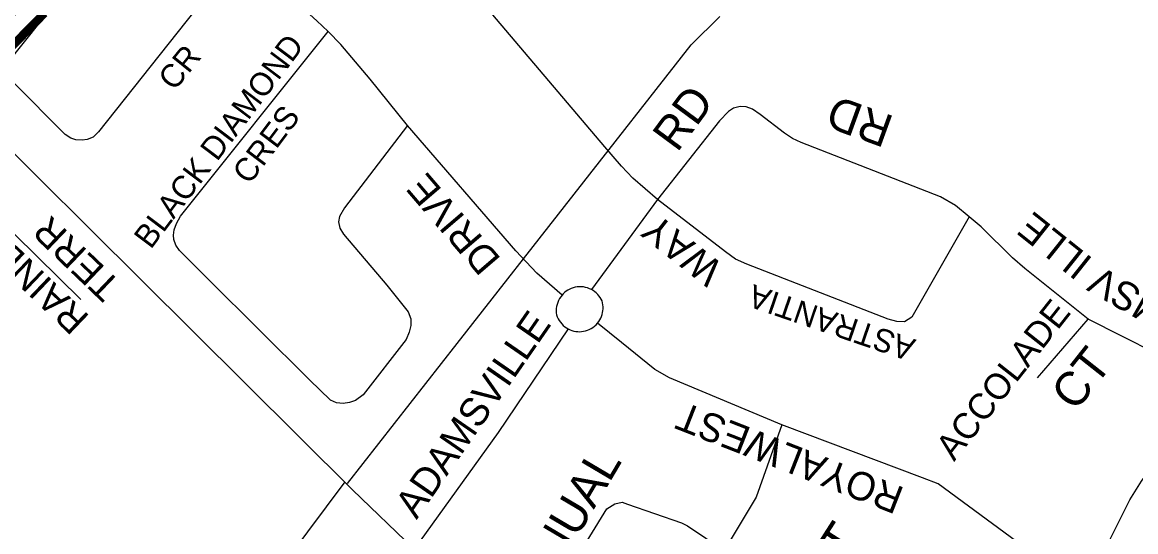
# Model space of a CAD drawing. Extents: x 586326 to 623965, y 4819854 to 4857850.
# Drawn here: x 595903 to 596631, y 4833792 to 4834124 of the extents above; entities that cross this region are included whole.
import ezdxf

# ---------------------------------------------------------------- set-up
doc = ezdxf.new("R2010")
doc.units = 0
for name, color, linetype in [('Lots_Concessions', 7, 'Continuous'), ('Major Rds and Hwys', 7, 'Continuous'), ('Major Rds Lbls', 7, 'Continuous'), ('Minor Rd Lbls', 7, 'Continuous'), ('Minor Rds', 7, 'Continuous'), ('Proposed Minor Rds', 7, 'Continuous'), ('Proposed Rd Lbls', 7, 'Continuous'), ('Proposed Secondary Rds', 7, 'Continuous'), ('Secondary Rds Lbls', 7, 'Continuous')]:
    doc.layers.add(name, color=color, linetype=linetype)

msp = doc.modelspace()

# ---------------------------------------------------------------- linework, layer by layer
at = {"layer": 'Lots_Concessions'}
for p, q in [((596340.35, 4834109.68), (596359.04, 4834128.13)), ((596187.47, 4833914.65), (596340.35, 4834109.68)), ((596115.78, 4833823.13), (596187.47, 4833914.65)), ((596050.57, 4833739.36), (596114.2, 4833824.24))]:
    msp.add_line(p, q, dxfattribs=at)
at = {"layer": 'Major Rds and Hwys'}
msp.add_lwpolyline([(596159.27, 4833780.16), (596119.07, 4833818.86), (596049.17, 4833888.45), (595811.11, 4834124.39)], dxfattribs=at)
at = {"layer": 'Minor Rds'}
for points in [[(596044.5, 4834168.34), (595952.95, 4834052.9), (595949.43, 4834049.44), (595945.59, 4834047.92), (595942.21, 4834047.33), (595938.2, 4834047.7), (595934.97, 4834048.69), (595931.24, 4834050.99), (595897.11, 4834085.21), (595895.22, 4834088.9), (595894.65, 4834092.75), (595894.8, 4834096.21), (595896.43, 4834100.05), (595898.63, 4834103.95), (595989.93, 4834218.69)], [(596318.38, 4834008.59), (596302.24, 4834022.66), (596294.87, 4834030.49), (596283.86, 4834043.02), (596188.68, 4834155.44), (596183.85, 4834160.12)], [(596025.18, 4833956.1), (596005.85, 4833975.35), (596003.64, 4833978.74), (596002.31, 4833982.5), (596001.96, 4833985.39), (596002.42, 4833988.7), (596003.9, 4833992.88), (596006.63, 4833997.74), (596103.12, 4834118.44)], [(596521.98, 4833997.22), (596513.2, 4834004.7), (596503.24, 4834010.37), (596412.29, 4834045.85), (596406.52, 4834048.52), (596401.28, 4834051.87), (596385.37, 4834064.18), (596380.41, 4834067.57), (596376.3, 4834069.06), (596372.41, 4834069.28), (596368.13, 4834068.2), (596364.79, 4834066.06), (596358.87, 4834060.11), (596318.38, 4834008.59)], [(596154.95, 4834056.94), (596113.84, 4834003.09), (596110.54, 4833997.57), (596109.83, 4833994.07), (596110.67, 4833989.97), (596113.21, 4833985.96), (596141.49, 4833952.74)], [(596318.38, 4834008.59), (596275.24, 4833949.75)], [(596521.98, 4833997.22), (596484.5, 4833931.66), (596479.9, 4833928.77), (596474.8, 4833928.87), (596469.07, 4833930.49), (596376.81, 4833966.3), (596369.4, 4833969.75), (596362.88, 4833974.34), (596318.38, 4834008.59)], [(596599.76, 4833930.5), (596558.53, 4833963.49), (596550.34, 4833970.42), (596529.9, 4833990.84), (596521.98, 4833997.22)], [(596090.99, 4833890.75), (596025.18, 4833956.1)], [(596141.49, 4833952.74), (596155.36, 4833935.27), (596157.22, 4833930.72), (596157.24, 4833926.37), (596156.12, 4833921.97), (596154.1, 4833917.2), (596125.94, 4833880.96), (596120.91, 4833877.3), (596117.07, 4833875.95), (596112.88, 4833875.35), (596108.65, 4833875.88), (596104.7, 4833877.57), (596090.99, 4833890.75)], [(596566.63, 4833892.1), (596599.76, 4833930.5)], [(596598.5, 4833755.32), (596627.08, 4833812.46), (596634.65, 4833824.71), (596661.22, 4833860.39), (596671.81, 4833874.5), (596674.52, 4833879.92), (596674.98, 4833883.5), (596674.28, 4833887.55), (596673.09, 4833891.08), (596671.05, 4833893.75), (596666.24, 4833896.85), (596599.76, 4833930.5)], [(596260.05, 4833924.03), (596214.32, 4833856.49), (596159.27, 4833780.16)], [(596399.72, 4833861.41), (596382.74, 4833814.21), (596362.03, 4833779.28)], [(596280.64, 4833721.48), (596256.52, 4833743.39), (596254.47, 4833747.11), (596253.72, 4833752.18), (596255.39, 4833757.94), (596285.27, 4833806.44), (596290.51, 4833809.81), (596295.16, 4833810.89), (596298.74, 4833809.69), (596334.07, 4833797.33), (596337.91, 4833795.41), (596362.03, 4833779.28)]]:
    msp.add_lwpolyline(points, dxfattribs=at)
at = {"layer": 'Proposed Minor Rds'}
msp.add_lwpolyline([(595855.14, 4834027.95), (595941.46, 4833943.39)], dxfattribs=at)
at = {"layer": 'Proposed Secondary Rds'}
for points in [[(596103.12, 4834118.44), (596095.77, 4834125.38), (596086.53, 4834133.62), (596044.5, 4834168.34)], [(596130.57, 4834087.29), (596111.36, 4834109.8), (596103.12, 4834118.44)], [(596154.95, 4834056.94), (596130.57, 4834087.29)], [(596255.94, 4833946.15), (596239.45, 4833960.49), (596225.67, 4833975.18), (596154.95, 4834056.94)], [(596255.94, 4833946.15), (596255.08, 4833945.06), (596254.33, 4833943.9), (596253.68, 4833942.68), (596253.14, 4833941.41), (596252.72, 4833940.09), (596252.41, 4833938.74), (596252.22, 4833937.37), (596252.16, 4833935.98), (596252.22, 4833934.6), (596252.4, 4833933.23), (596252.86, 4833931.95), (596253.43, 4833930.71), (596254.1, 4833929.52), (596254.88, 4833928.4), (596255.75, 4833927.35), (596256.71, 4833926.38), (596257.75, 4833925.5), (596258.87, 4833924.72), (596260.05, 4833924.03)], [(596275.24, 4833949.75), (596273.99, 4833950.35), (596272.69, 4833950.84), (596271.36, 4833951.21), (596269.99, 4833951.47), (596268.61, 4833951.6), (596267.23, 4833951.61), (596265.84, 4833951.49), (596264.48, 4833951.25), (596263.14, 4833950.9), (596261.83, 4833950.43), (596260.72, 4833949.91), (596259.65, 4833949.32), (596258.63, 4833948.64), (596257.67, 4833947.88), (596256.77, 4833947.05), (596255.94, 4833946.15)], [(596279.14, 4833927.8), (596279.93, 4833928.82), (596280.64, 4833929.91), (596281.25, 4833931.05), (596281.76, 4833932.23), (596282.17, 4833933.46), (596282.48, 4833934.72), (596282.69, 4833935.99), (596282.79, 4833937.28), (596282.78, 4833938.58), (596282.66, 4833939.86), (596282.43, 4833941.14), (596282.1, 4833942.39), (596281.53, 4833943.53), (596280.87, 4833944.63), (596280.11, 4833945.67), (596279.28, 4833946.64), (596278.37, 4833947.54), (596277.39, 4833948.36), (596276.34, 4833949.1), (596275.24, 4833949.75)], [(596260.05, 4833924.03), (596261.21, 4833923.49), (596262.41, 4833923.04), (596263.65, 4833922.69), (596264.91, 4833922.44), (596266.19, 4833922.3), (596267.47, 4833922.27), (596268.76, 4833922.34), (596270.03, 4833922.52), (596271.28, 4833922.8), (596272.51, 4833923.18), (596273.7, 4833923.67), (596274.93, 4833924.29), (596276.09, 4833925.02), (596277.19, 4833925.86), (596278.21, 4833926.78), (596279.14, 4833927.8)], [(596399.72, 4833861.41), (596326.3, 4833892.07), (596316.51, 4833897.63), (596294.89, 4833915.21), (596279.14, 4833927.8)], [(596557.12, 4833782.14), (596501.8, 4833822.84), (596491.55, 4833826.83), (596399.72, 4833861.41)]]:
    msp.add_lwpolyline(points, dxfattribs=at)

# ---------------------------------------------------------------- texts
at = {"layer": 'Major Rds Lbls'}
msp.add_text('MISSISSAUGA RD', height=49.998, rotation=135.52458, dxfattribs=at).set_placement((595923.47, 4834124.49))
at = {"layer": 'Minor Rd Lbls'}
for s, height, rotation, p in [('BLACK DIAMOND', 15.1157, 52.93667, (595987.16, 4833975.59)), ('CR', 15.116, 51.21494, (596002.64, 4834078.96)), ('RD', 21.677, 53.58498, (596331.25, 4834038.86)), ('RD', 21.677, 160.0232, (596473.83, 4834062.61)), ('CRES', 15.116, 52.93667, (596051.56, 4834017.75)), ('ILLE', 18.529, 141.37207, (596603.62, 4833969.57)), ('WAY', 18.529, 141.89813, (596362.22, 4833965.41)), ('ADAMSV', 18.529, 150.3331, (596698.17, 4833914.09)), ('ASTRANTIA', 15.009, 161.1235, (596487.83, 4833916.94)), ('ACCOLADE', 16.883, 51.74091, (596512.22, 4833837.08)), ('ADAMSVILLE', 18.529, 55.34951, (596160.91, 4833799.11)), ('CT', 22.216, 51.74091, (596591.56, 4833869.48)), ('ANNUAL', 22.544, 59.43462, (596233.26, 4833732.35)), ('AGINCOURT', 24.383, 57.38688, (596348.19, 4833622.07))]:
    msp.add_text(s, height=height, rotation=rotation, dxfattribs=at).set_placement(p)
at = {"layer": 'Proposed Rd Lbls'}
for s, p in [('RAINDROP', (595947.83, 4833932.14)), ('TERR', (595968.56, 4833953.82))]:
    msp.add_text(s, height=18, rotation=136.28175, dxfattribs=at).set_placement(p)
at = {"layer": 'Secondary Rds Lbls'}
for s, rotation, p in [('DRIVE', 130.53723, (596216.59, 4833969.69)), ('ROYALWEST ', 158.63504, (596480.54, 4833819.97))]:
    msp.add_text(s, height=18.529, rotation=rotation, dxfattribs=at).set_placement(p)

doc.saveas('drawing.dxf')
